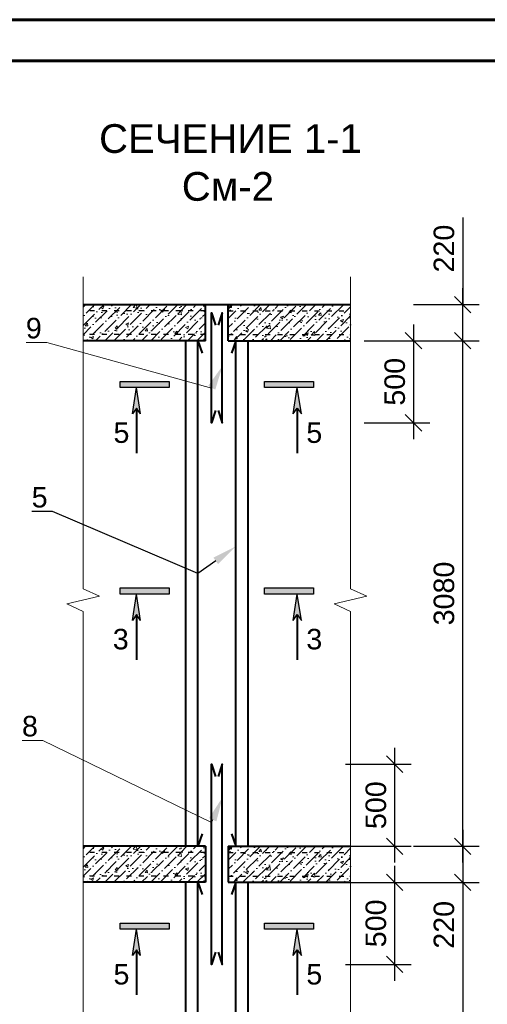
# Model space of a CAD drawing. Header units: millimetres. Extents: x 2063114 to 14983986, y -126020516 to 213791.
# Tile 407 of 656: x 2346323 to 2352024, y -919000 to -907001. Entities that reach past the tile are written whole.
import ezdxf
from ezdxf import colors
from ezdxf.entities.mleader import LeaderData, LeaderLine
from ezdxf.math import Vec2, Vec3

# ---------------------------------------------------------------- set-up
doc = ezdxf.new("R2010")
doc.units = ezdxf.units.MM
doc.linetypes.add('ACAD_ISO03W100', pattern=[30, 12, -18])
doc.layers.get('Defpoints').update_dxf_attribs({"color": 6, "lineweight": 35})
for name, color, linetype, lineweight in [('.', 7, 'Continuous', 15), ('PLAN', 250, 'Continuous', 25), ('РАЗМЕР АР', 150, 'Continuous', 20), ('Сплошная толстая', 7, 'Continuous', 40)]:
    doc.layers.add(name, color=color, linetype=linetype, lineweight=lineweight)
doc.layers.add('_print', color=6, linetype='Continuous', lineweight=60, plot=False)
doc.layers.add('PDF _leader', color=7, linetype='Continuous')
doc.layers.add('Размеры', color=28, linetype='Continuous')
doc.styles.get("Standard").update_dxf_attribs({"font": 'arial.ttf'})
doc.dimstyles.get("Standard").update_dxf_attribs({"dimscale": 100, "dimtxt": 0.18, "dimasz": 0.18, "dimexe": 0.18, "dimexo": 0.0625, "dimgap": 0.09, "dimtad": 0, "dimtih": 1, "dimtoh": 1, "dimdec": 4, "dimzin": 0, "dimdsep": 46, "dimtxsty": 'Standard', "dimcen": 0.09, "dimadec": 0, "dimazin": 0, "dimtfac": 1, "dimtdec": 4, "dimtofl": 0, "dimtmove": 0, "dimatfit": 3, "dimfxl": 1, "dimtolj": 1, "dimtzin": 0, "dimarcsym": 0})
doc.dimstyles.new('STANDARD$0', dxfattribs={"dimtxt": 250, "dimasz": 200, "dimexe": 200, "dimexo": 300, "dimgap": 100, "dimtad": 1, "dimdec": 0, "dimzin": 1, "dimdsep": 46, "dimtxsty": 'Standard', "dimblk1": 'OBLIQUE', "dimblk2": 'OBLIQUE', "dimsah": 1, "dimcen": 2.5, "dimdle": 200, "dimadec": 0, "dimazin": 0, "dimtfac": 1, "dimtdec": 0, "dimtmove": 0, "dimatfit": 3, "dimldrblk": 'OBLIQUE', "dimfxl": 600, "dimfxlon": 1, "dimtolj": 1, "dimtzin": 1, "dimarcsym": 0})
pattern_1 = [(50, (2315928.84, -1264399.18), (364.36934, -31.87817), [38.1, -419.1]), (355, (2315928.84, -1264399.18), (-70.48684, 382.1137), [30.48, -335.28117]), (100.45144, (2315959.2, -1264401.83), (293.8825, 350.2355), [32.38, -356.1805]), (46.1842, (2315928.84, -1264297.58), (542.1581, -84.08466), [57.15, -628.65]), (96.63556, (2315974, -1264304.6), (474.8083, 494.85225), [48.57005, -534.2712]), (351.18415, (2315928.84, -1264297.6), (474.8083, 494.85225), [45.7199, -502.9195]), (21, (2315979.64, -1264322.98), (303.22878, -204.5304), [38.1, -419.1]), (326, (2315979.64, -1264322.98), (123.60406, 368.37593), [30.48, -335.28]), (71.45144, (2316004.9, -1264340.02), (426.83284, 163.84554), [32.38, -356.17988]), (37.5, (2315928.84, -1264399.18), (6.177207, 169.11008), [0, -331.216, 0, -340.36, 0, -336.55]), (7.5, (2315928.84, -1264399.18), (133.639325, 200.36115), [0, -194.056, 0, -323.596, 0, -128.27]), (327.5, (2315815.56, -1264399.18), (271.18119, -11.45749), [0, -127, 0, -396.24, 0, -525.78]), (317.5, (2315764.76, -1264399.18), (296.25836, 50.85298), [0, -165.1, 0, -263.144, 0, -373.38])]
pattern_2 = [(45, (2315928.84, -1264399.18), (42.09495, 154.348152), [198.4375, -39.6875, 0, -39.6875])]
pattern_3 = [(50, (2315928.84, -1270999.18), (364.36934, -31.87817), [38.1, -419.1]), (355, (2315928.84, -1270999.18), (-70.48684, 382.1137), [30.48, -335.28117]), (100.45144, (2315959.2, -1271001.83), (293.8825, 350.2355), [32.38, -356.1805]), (46.1842, (2315928.84, -1270897.58), (542.1581, -84.08466), [57.15, -628.65]), (96.63556, (2315974, -1270904.6), (474.8083, 494.85225), [48.57005, -534.2712]), (351.18415, (2315928.84, -1270897.6), (474.8083, 494.85225), [45.7199, -502.9195]), (21, (2315979.64, -1270922.98), (303.22878, -204.5304), [38.1, -419.1]), (326, (2315979.64, -1270922.98), (123.60406, 368.37593), [30.48, -335.28]), (71.45144, (2316004.9, -1270940.02), (426.83284, 163.84554), [32.38, -356.17988]), (37.5, (2315928.84, -1270999.18), (6.177207, 169.11008), [0, -331.216, 0, -340.36, 0, -336.55]), (7.5, (2315928.84, -1270999.18), (133.639325, 200.36115), [0, -194.056, 0, -323.596, 0, -128.27]), (327.5, (2315815.56, -1270999.18), (271.18119, -11.45749), [0, -127, 0, -396.24, 0, -525.78]), (317.5, (2315764.76, -1270999.18), (296.25836, 50.85298), [0, -165.1, 0, -263.144, 0, -373.38])]
pattern_4 = [(45, (2315928.84, -1270999.18), (42.09495, 154.348152), [198.4375, -39.6875, 0, -39.6875])]

# ---------------------------------------------------------------- blocks, each defined once
blk = doc.blocks.new('*U1590')
at = {"color": 0, "ltscale": 25}
blk.add_lwpolyline([(-59400, 42000), (0, 42000), (0, 0), (-59400, 0)], close=True, dxfattribs=at)
at = {"color": 0, "lineweight": 60, "ltscale": 25}
blk.add_lwpolyline([(-57400, 41500), (-500, 41500), (-500, 500), (-57400, 500)], close=True, dxfattribs=at)
blk = doc.blocks.new('_Oblique')
at = {"color": 0, "linetype": 'ByBlock', "lineweight": -2}
blk.add_line((-0.5, -0.5), (0.5, 0.5), dxfattribs=at)
blk = doc.blocks.new('*D2767')
at = {"layer": 'Defpoints', "color": 0, "lineweight": 30, "transparency": 16777216}
for p in [(2348876, -916074), (2348866, -917074), (2350894, -917074)]:
    blk.add_point(p, dxfattribs=at)
at = {"layer": 'РАЗМЕР АР', "color": 0, "lineweight": -2, "transparency": 16777216}
for p, q in [((2350894, -915874), (2350894, -917274)), ((2350294, -916074), (2351094, -916074)), ((2350294, -917074), (2351094, -917074))]:
    blk.add_line(p, q, dxfattribs=at)
at = {"layer": 'РАЗМЕР АР', "color": 0, "lineweight": -2, "transparency": 16777216, "xscale": 200, "yscale": 200, "zscale": 200}
for p, rotation in [((2350894, -916074), 90), ((2350894, -917074), 270)]:
    blk.add_blockref('_Oblique', p, dxfattribs=dict(at, rotation=rotation))
at = {"layer": 'РАЗМЕР АР', "color": 0, "transparency": 16777216, "insert": (2350666, -916574), "char_height": 250, "attachment_point": 5, "rotation": 90}
blk.add_mtext('\\A1;500', dxfattribs=at)
blk = doc.blocks.new('*D2768')
at = {"layer": 'Defpoints', "color": 0, "lineweight": 30, "transparency": 16777216}
for p in [(2348866, -917514), (2348876, -918514), (2350894, -918514)]:
    blk.add_point(p, dxfattribs=at)
at = {"layer": 'РАЗМЕР АР', "color": 0, "lineweight": -2, "transparency": 16777216}
for p, q in [((2350894, -917314), (2350894, -918714)), ((2350294, -917514), (2351094, -917514)), ((2350294, -918514), (2351094, -918514))]:
    blk.add_line(p, q, dxfattribs=at)
at = {"layer": 'РАЗМЕР АР', "color": 0, "lineweight": -2, "transparency": 16777216, "xscale": 200, "yscale": 200, "zscale": 200}
for p, rotation in [((2350894, -917514), 90), ((2350894, -918514), 270)]:
    blk.add_blockref('_Oblique', p, dxfattribs=dict(at, rotation=rotation))
at = {"layer": 'РАЗМЕР АР', "color": 0, "transparency": 16777216, "insert": (2350666, -918014), "char_height": 250, "attachment_point": 5, "rotation": 90}
blk.add_mtext('\\A1;500', dxfattribs=at)
blk = doc.blocks.new('*D2769')
at = {"layer": 'Defpoints', "color": 0, "lineweight": 30, "transparency": 16777216}
for p in [(2349106, -910914), (2348876, -911914), (2351124, -911914)]:
    blk.add_point(p, dxfattribs=at)
at = {"layer": 'РАЗМЕР АР', "color": 0, "lineweight": -2, "transparency": 16777216}
for p, q in [((2351124, -910714), (2351124, -912114)), ((2350524, -910914), (2351324, -910914)), ((2350524, -911914), (2351324, -911914))]:
    blk.add_line(p, q, dxfattribs=at)
at = {"layer": 'РАЗМЕР АР', "color": 0, "lineweight": -2, "transparency": 16777216, "xscale": 200, "yscale": 200, "zscale": 200}
for p, rotation in [((2351124, -910914), 90), ((2351124, -911914), 270)]:
    blk.add_blockref('_Oblique', p, dxfattribs=dict(at, rotation=rotation))
at = {"layer": 'РАЗМЕР АР', "color": 0, "transparency": 16777216, "insert": (2350896, -911414), "char_height": 250, "attachment_point": 5, "rotation": 90}
blk.add_mtext('\\A1;500', dxfattribs=at)
blk = doc.blocks.new('*D2771')
at = {"layer": 'Defpoints', "color": 0, "lineweight": 30, "ltscale": 150, "transparency": 16777216}
for p in [(2348856, -917514), (2349106, -923514), (2351724, -923514)]:
    blk.add_point(p, dxfattribs=at)
at = {"layer": 'Размеры', "color": 0, "linetype": 'Continuous', "lineweight": -2, "ltscale": 150, "transparency": 16777216}
for p, q in [((2348863, -917514), (2351742, -917514)), ((2351724, -917532), (2351724, -920496)), ((2351724, -923496), (2351724, -920532)), ((2349113, -923514), (2351742, -923514))]:
    blk.add_line(p, q, dxfattribs=at)
at = {"layer": 'Размеры', "color": 0, "lineweight": 30, "ltscale": 150, "transparency": 16777216}
for points in [[(2351721, -917532), (2351727, -917532), (2351724, -917514)], [(2351721, -923496), (2351727, -923496), (2351724, -923514)]]:
    blk.add_solid(points, dxfattribs=at)
at = {"layer": 'Размеры', "color": 0, "ltscale": 150, "transparency": 16777216, "insert": (2351724, -920514), "char_height": 18, "attachment_point": 5}
blk.add_mtext('\\A1;3000.0000', dxfattribs=at)
blk = doc.blocks.new('*D2772')
at = {"layer": 'Defpoints', "color": 0, "lineweight": 30, "transparency": 16777216}
for p in [(2348866, -910914), (2351724, -910914), (2349106, -917074)]:
    blk.add_point(p, dxfattribs=at)
at = {"layer": 'РАЗМЕР АР', "color": 0, "lineweight": -2, "transparency": 16777216}
for p, q in [((2351724, -917274), (2351724, -910714)), ((2351124, -910914), (2351924, -910914)), ((2351124, -917074), (2351924, -917074))]:
    blk.add_line(p, q, dxfattribs=at)
at = {"layer": 'РАЗМЕР АР', "color": 0, "lineweight": -2, "transparency": 16777216, "xscale": 200, "yscale": 200, "zscale": 200}
for p, rotation in [((2351724, -910914), 90), ((2351724, -917074), 270)]:
    blk.add_blockref('_Oblique', p, dxfattribs=dict(at, rotation=rotation))
at = {"layer": 'РАЗМЕР АР', "color": 0, "transparency": 16777216, "insert": (2351496, -913994), "char_height": 250, "attachment_point": 5, "rotation": 90}
blk.add_mtext('\\A1;3080', dxfattribs=at)
blk = doc.blocks.new('*D2276')
at = {"layer": 'Defpoints', "color": 0, "lineweight": 30, "transparency": 16777216}
for p in [(2348866, -917074), (2348866, -917514), (2351724, -917514)]:
    blk.add_point(p, dxfattribs=at)
at = {"layer": 'РАЗМЕР АР', "color": 0, "lineweight": -2, "transparency": 16777216}
for p, q in [((2351724, -916874), (2351724, -917714)), ((2351124, -917074), (2351924, -917074)), ((2351124, -917514), (2351924, -917514))]:
    blk.add_line(p, q, dxfattribs=at)
at = {"layer": 'РАЗМЕР АР', "color": 0, "lineweight": -2, "transparency": 16777216, "xscale": 200, "yscale": 200, "zscale": 200}
for p, rotation in [((2351724, -917074), 90), ((2351724, -917514), 270)]:
    blk.add_blockref('_Oblique', p, dxfattribs=dict(at, rotation=rotation))
at = {"layer": 'РАЗМЕР АР', "color": 0, "transparency": 16777216, "insert": (2351496, -918032), "char_height": 250, "attachment_point": 5, "rotation": 90}
blk.add_mtext('\\A1;220', dxfattribs=at)
blk = doc.blocks.new('*D2277')
at = {"layer": 'Defpoints', "color": 0, "lineweight": 30, "transparency": 16777216}
for p in [(2350356, -910474), (2351724, -910474), (2350356, -910914)]:
    blk.add_point(p, dxfattribs=at)
at = {"layer": 'РАЗМЕР АР', "color": 0, "lineweight": -2, "transparency": 16777216}
for p, q in [((2351724, -909413), (2351724, -910474)), ((2351724, -911114), (2351724, -910274)), ((2351124, -910474), (2351924, -910474)), ((2351124, -910914), (2351924, -910914))]:
    blk.add_line(p, q, dxfattribs=at)
at = {"layer": 'РАЗМЕР АР', "color": 0, "lineweight": -2, "transparency": 16777216, "xscale": 200, "yscale": 200, "zscale": 200}
for p, rotation in [((2351724, -910474), 90), ((2351724, -910914), 270)]:
    blk.add_blockref('_Oblique', p, dxfattribs=dict(at, rotation=rotation))
at = {"layer": 'РАЗМЕР АР', "color": 0, "transparency": 16777216, "insert": (2351496, -909791), "char_height": 250, "attachment_point": 5, "rotation": 90}
blk.add_mtext('\\A1;220', dxfattribs=at)

msp = doc.modelspace()

# ---------------------------------------------------------------- hatches: boundary and pattern name
at = {"lineweight": 9, "ltscale": 150}
h = msp.add_hatch(dxfattribs=at)
h.set_pattern_fill('AR-CONC', color=256, scale=2)
h.set_pattern_definition(pattern_1)
h.paths.add_polyline_path([(2348586.3328, -910473.73912), (2348586.3328, -910913.73912), (2347096.3328, -910913.73912), (2347096.3328, -910473.73912)])
at = {"lineweight": 9, "ltscale": 50}
h = msp.add_hatch(dxfattribs=at)
h.set_pattern_fill('ANSI36', color=256, scale=25)
h.set_pattern_definition(pattern_2)
h.paths.add_polyline_path([(2347096.3328, -910473.73912), (2348586.3328, -910473.73912), (2348586.3328, -910913.73912), (2347096.3328, -910913.73912)])
at = {"lineweight": 9, "ltscale": 150}
h = msp.add_hatch(dxfattribs=at)
h.set_pattern_fill('AR-CONC', color=256, scale=2)
h.set_pattern_definition(pattern_1)
h.paths.add_polyline_path([(2348866.3328, -910473.73912), (2348866.3328, -910913.73912), (2350356.3328, -910913.73912), (2350356.3328, -910473.73912)])
at = {"lineweight": 9, "ltscale": 50}
h = msp.add_hatch(dxfattribs=at)
h.set_pattern_fill('ANSI36', color=256, scale=25)
h.set_pattern_definition(pattern_2)
h.paths.add_polyline_path([(2350356.3328, -910473.73912), (2348866.3328, -910473.73912), (2348866.3328, -910913.73912), (2350356.3328, -910913.73912)])
at = {"ltscale": 25}
h = msp.add_hatch(color=256, dxfattribs=at)
h.dxf.hatch_style = 1
h.paths.add_polyline_path([(2347546.3328, -911410.22678), (2347546.3328, -911485.22678), (2348146.3328, -911485.22678), (2348146.3328, -911410.22678)])
h = msp.add_hatch(color=256, dxfattribs=at)
h.dxf.hatch_style = 1
h.paths.add_polyline_path([(2349306.3328, -911410.22678), (2349306.3328, -911485.22678), (2349906.3328, -911485.22678), (2349906.3328, -911410.22678)])
for points in [[(2347746.3328, -911485.22678), (2347796.3328, -911805.22678), (2347746.3328, -911735.22678), (2347696.3328, -911805.22678)], [(2349706.3328, -911485.22678), (2349656.3328, -911805.22678), (2349706.3328, -911735.22678), (2349756.3328, -911805.22678)], [(2347746.3328, -914001.55669), (2347796.3328, -914321.55669), (2347746.3328, -914251.55669), (2347696.3328, -914321.55669)], [(2349706.3328, -914001.55669), (2349656.3328, -914321.55669), (2349706.3328, -914251.55669), (2349756.3328, -914321.55669)], [(2347746.3328, -918085.22678), (2347796.3328, -918405.22678), (2347746.3328, -918335.22678), (2347696.3328, -918405.22678)], [(2349706.3328, -918085.22678), (2349656.3328, -918405.22678), (2349706.3328, -918335.22678), (2349756.3328, -918405.22678)]]:
    msp.add_hatch(color=256).paths.add_polyline_path(points)
h = msp.add_hatch(color=256, dxfattribs=at)
h.dxf.hatch_style = 1
h.paths.add_polyline_path([(2347546.3328, -913926.55669), (2347546.3328, -914001.55669), (2348146.3328, -914001.55669), (2348146.3328, -913926.55669)])
h = msp.add_hatch(color=256, dxfattribs=at)
h.dxf.hatch_style = 1
h.paths.add_polyline_path([(2349306.3328, -913926.55669), (2349306.3328, -914001.55669), (2349906.3328, -914001.55669), (2349906.3328, -913926.55669)])
at = {"lineweight": 9, "ltscale": 150}
h = msp.add_hatch(dxfattribs=at)
h.set_pattern_fill('AR-CONC', color=256, scale=2)
h.set_pattern_definition(pattern_3)
h.paths.add_polyline_path([(2348586.3328, -917073.73912), (2348586.3328, -917513.73912), (2347096.3328, -917513.73912), (2347096.3328, -917073.73912)])
at = {"lineweight": 9, "ltscale": 50}
h = msp.add_hatch(dxfattribs=at)
h.set_pattern_fill('ANSI36', color=256, scale=25)
h.set_pattern_definition(pattern_4)
h.paths.add_polyline_path([(2347096.3328, -917073.73912), (2348586.3328, -917073.73912), (2348586.3328, -917513.73912), (2347096.3328, -917513.73912)])
at = {"lineweight": 9, "ltscale": 150}
h = msp.add_hatch(dxfattribs=at)
h.set_pattern_fill('AR-CONC', color=256, scale=2)
h.set_pattern_definition(pattern_3)
h.paths.add_polyline_path([(2348866.3328, -917073.73912), (2348866.3328, -917513.73912), (2350356.3328, -917513.73912), (2350356.3328, -917073.73912)])
at = {"lineweight": 9, "ltscale": 50}
h = msp.add_hatch(dxfattribs=at)
h.set_pattern_fill('ANSI36', color=256, scale=25)
h.set_pattern_definition(pattern_4)
h.paths.add_polyline_path([(2350356.3328, -917073.73912), (2348866.3328, -917073.73912), (2348866.3328, -917513.73912), (2350356.3328, -917513.73912)])
at = {"ltscale": 25}
h = msp.add_hatch(color=256, dxfattribs=at)
h.dxf.hatch_style = 1
h.paths.add_polyline_path([(2347546.3328, -918010.22678), (2347546.3328, -918085.22678), (2348146.3328, -918085.22678), (2348146.3328, -918010.22678)])
h = msp.add_hatch(color=256, dxfattribs=at)
h.dxf.hatch_style = 1
h.paths.add_polyline_path([(2349306.3328, -918010.22678), (2349306.3328, -918085.22678), (2349906.3328, -918085.22678), (2349906.3328, -918010.22678)])

# ---------------------------------------------------------------- linework, layer by layer
at = {"linetype": 'ACAD_ISO03W100', "ltscale": 5}
for p, q in [((2348586.3328, -910548.73912), (2347096.3328, -910548.73912)), ((2348866.3328, -910548.73912), (2350356.3328, -910548.73912)), ((2348586.3328, -910838.73912), (2347096.3328, -910838.73912)), ((2348866.3328, -910838.73912), (2350356.3328, -910838.73912)), ((2348586.3328, -917148.73912), (2347096.3328, -917148.73912)), ((2348866.3328, -917148.73912), (2350356.3328, -917148.73912)), ((2348586.3328, -917438.73912), (2347096.3328, -917438.73912)), ((2348866.3328, -917438.73912), (2350356.3328, -917438.73912))]:
    msp.add_line(p, q, dxfattribs=at)
for p, q in [((2347696.3328, -911805.22678), (2347746.3328, -911485.22678)), ((2347796.3328, -911805.22678), (2347746.3328, -911485.22678)), ((2349656.3328, -911805.22678), (2349706.3328, -911485.22678)), ((2349756.3328, -911805.22678), (2349706.3328, -911485.22678)), ((2347746.3328, -911735.22678), (2347696.3328, -911805.22678)), ((2347796.3328, -911805.22678), (2347746.3328, -911735.22678)), ((2349656.3328, -911805.22678), (2349706.3328, -911735.22678)), ((2349706.3328, -911735.22678), (2349756.3328, -911805.22678)), ((2347696.3328, -914321.55669), (2347746.3328, -914001.55669)), ((2347796.3328, -914321.55669), (2347746.3328, -914001.55669)), ((2349656.3328, -914321.55669), (2349706.3328, -914001.55669)), ((2349756.3328, -914321.55669), (2349706.3328, -914001.55669)), ((2347746.3328, -914251.55669), (2347696.3328, -914321.55669)), ((2347796.3328, -914321.55669), (2347746.3328, -914251.55669)), ((2349656.3328, -914321.55669), (2349706.3328, -914251.55669)), ((2349706.3328, -914251.55669), (2349756.3328, -914321.55669)), ((2347696.3328, -918405.22678), (2347746.3328, -918085.22678)), ((2347796.3328, -918405.22678), (2347746.3328, -918085.22678)), ((2349656.3328, -918405.22678), (2349706.3328, -918085.22678)), ((2349756.3328, -918405.22678), (2349706.3328, -918085.22678)), ((2347746.3328, -918335.22678), (2347696.3328, -918405.22678)), ((2347796.3328, -918405.22678), (2347746.3328, -918335.22678)), ((2349656.3328, -918405.22678), (2349706.3328, -918335.22678)), ((2349706.3328, -918335.22678), (2349756.3328, -918405.22678))]:
    msp.add_line(p, q)
at = {"lineweight": 40}
for p, q in [((2347746.3328, -911735.22678), (2347746.3328, -912285.22678)), ((2349706.3328, -911735.22678), (2349706.3328, -912285.22678)), ((2347746.3328, -914251.55669), (2347746.3328, -914801.55669)), ((2349706.3328, -914251.55669), (2349706.3328, -914801.55669)), ((2347746.3328, -918335.22678), (2347746.3328, -918885.22678)), ((2349706.3328, -918335.22678), (2349706.3328, -918885.22678))]:
    msp.add_line(p, q, dxfattribs=at)
at = {"ltscale": 25}
for points in [[(2347546.3328, -911485.22678), (2347546.3328, -911410.22678), (2348146.3328, -911410.22678), (2348146.3328, -911485.22678)], [(2349306.3328, -911485.22678), (2349306.3328, -911410.22678), (2349906.3328, -911410.22678), (2349906.3328, -911485.22678)], [(2347546.3328, -914001.55669), (2347546.3328, -913926.55669), (2348146.3328, -913926.55669), (2348146.3328, -914001.55669)], [(2349306.3328, -914001.55669), (2349306.3328, -913926.55669), (2349906.3328, -913926.55669), (2349906.3328, -914001.55669)], [(2347546.3328, -918085.22678), (2347546.3328, -918010.22678), (2348146.3328, -918010.22678), (2348146.3328, -918085.22678)], [(2349306.3328, -918085.22678), (2349306.3328, -918010.22678), (2349906.3328, -918010.22678), (2349906.3328, -918085.22678)]]:
    msp.add_lwpolyline(points, close=True, dxfattribs=at)
at = {"layer": '_print', "ltscale": 100}
msp.add_lwpolyline([(2379792.08613, -949001.43901), (2320392.08613, -949001.43901), (2320392.08613, -907001.43901), (2379792.08613, -907001.43901)], close=True, dxfattribs=at)
at = {"layer": 'PDF _leader', "lineweight": 13}
for points in [[(2347096.3328, -917614.98038), (2347096.3328, -914214.98038), (2346897.35196, -914120.3091), (2347295.31363, -914027.16914), (2347096.3328, -913935.56049), (2347096.3328, -910135.56049)], [(2350356.3328, -917614.98038), (2350356.3328, -914214.98038), (2350157.35196, -914120.3091), (2350555.31363, -914027.16914), (2350356.3328, -913935.56049), (2350356.3328, -910135.56049)], [(2347096.3328, -924254.98038), (2347096.3328, -920654.98038), (2346897.35196, -920560.3091), (2347295.31363, -920467.16914), (2347096.3328, -920375.56049), (2347096.3328, -917073.73912)], [(2350356.3328, -924254.98038), (2350356.3328, -920654.98038), (2350157.35196, -920560.3091), (2350555.31363, -920467.16914), (2350356.3328, -920375.56049), (2350356.3328, -917073.73912)]]:
    msp.add_lwpolyline(points, dxfattribs=at)
at = {"layer": 'Сплошная толстая', "ltscale": 150}
for p, q in [((2347096.3328, -910473.73912), (2350356.3328, -910473.73912)), ((2348586.3328, -910913.73912), (2348586.3328, -910473.73912)), ((2348866.3328, -910913.73912), (2348866.3328, -910473.73912)), ((2348586.3328, -910913.73912), (2347096.3328, -910913.73912)), ((2348346.3328, -917073.73912), (2348346.3328, -910913.73912)), ((2348866.3328, -910913.73912), (2350356.3328, -910913.73912)), ((2349106.3328, -917073.73912), (2349106.3328, -910913.73912)), ((2348586.3328, -917073.73912), (2347096.3328, -917073.73912)), ((2348586.3328, -917073.73912), (2348586.3328, -917513.73912)), ((2348866.3328, -917073.73912), (2350356.3328, -917073.73912)), ((2348866.3328, -917073.73912), (2348866.3328, -917513.73912)), ((2348586.3328, -917513.73912), (2347096.3328, -917513.73912)), ((2348346.3328, -923913.73912), (2348346.3328, -917513.73912)), ((2348866.3328, -917513.73912), (2350356.3328, -917513.73912)), ((2349106.3328, -923513.73912), (2349106.3328, -917513.73912))]:
    msp.add_line(p, q, dxfattribs=at)
for points in [[(2348711.3328, -911763.73912), (2348661.3328, -911913.73912), (2348661.3328, -910573.73912), (2348711.3328, -910723.73912)], [(2348741.3328, -911763.73912), (2348791.3328, -911913.73912), (2348791.3328, -910573.73912), (2348741.3328, -910723.73912)], [(2348546.3328, -916923.73912), (2348496.3328, -917073.73912), (2348496.3328, -910913.73912), (2348546.3328, -911063.73912)], [(2348906.3328, -916923.73912), (2348956.3328, -917073.73912), (2348956.3328, -910913.73912), (2348906.3328, -911063.73912)], [(2348711.3328, -918363.73912), (2348661.3328, -918513.73912), (2348661.3328, -916073.73912), (2348711.3328, -916223.73912)], [(2348741.3328, -918363.73912), (2348791.3328, -918513.73912), (2348791.3328, -916073.73912), (2348741.3328, -916223.73912)], [(2348546.3328, -923363.73912), (2348496.3328, -923513.73912), (2348496.3328, -917513.73912), (2348546.3328, -917663.73912)], [(2348906.3328, -923363.73912), (2348956.3328, -923513.73912), (2348956.3328, -917513.73912), (2348906.3328, -917663.73912)]]:
    msp.add_lwpolyline(points, dxfattribs=at)

# ---------------------------------------------------------------- block references
for p in [(2379792.08613, -907001.43901), (2379792.08613, -949001.43901)]:
    msp.add_blockref('*U1590', p)

# ---------------------------------------------------------------- texts
at = {"ltscale": 100, "char_height": 350, "attachment_point": 4}
for s, insert, width in [('\\pi165.33436;{\\C0;СЕРДЕЧНИКИ МОНОЛИТНЫЕ}\\P\\pi2380.29002;См-1, См-2.', (2323054.56093, -908600.74784), 7349.2908177), ('\\pi351.81297;{\\C0;СЕРДЕЧНИК МОНОЛИТНЫЙ}\\P\\pi3095.58855;См-3.', (2330762.78483, -908600.74784), 7384.1852919), ('\\pi1503.4357;{\\C0;СЕЧЕНИЕ 1-1}\\P\\pi2543.64716;См-1', (2338020.19504, -908743.93942), 6097.185179), ('\\pi1503.4357;{\\C0;СЕЧЕНИЕ 1-1}\\P\\pi2511.65535;См-2', (2345787.1269, -908743.93942), 6097.185179)]:
    msp.add_mtext(s, dxfattribs=dict(at, insert=insert, width=width))
at = {"char_height": 250, "width": 140.9752569, "attachment_point": 1}
for s, insert in [('5', (2347466.49935, -911908.72129)), ('5', (2349817.12537, -911908.72129)), ('3', (2347457.86471, -914425.05119)), ('3', (2349817.12537, -914425.05119)), ('5', (2347466.49935, -918508.72129)), ('5', (2349817.12537, -918508.72129))]:
    msp.add_mtext(s, dxfattribs=dict(at, insert=insert))
at = {"layer": 'PLAN', "lineweight": 13, "ltscale": 0.13, "char_height": 250, "width": 3061.9173965, "attachment_point": 1}
for insert in [(2328906.21417, -913004.22964), (2335780.85108, -913196.97058)]:
    msp.add_mtext('\\pi670.53919;Сетка СГ-1\\P\\pi674.0351;шаг 675мм\\P\\pi729.79908;по высоте', dxfattribs=dict(at, insert=insert))

# ---------------------------------------------------------------- dimensions: what is measured, and where the dimension line sits
at = {"layer": 'РАЗМЕР АР'}
for base, p1, p2, picture, middle in [((2351723.53031, -910473.73912), (2350356.3328, -910913.73912), (2350356.3328, -910473.73912), '*D2277', (2351723.53031, -909790.8166)), ((2351723.53031, -917513.73912), (2348866.3328, -917073.73912), (2348866.3328, -917513.73912), '*D2276', (2351723.53031, -918032.377))]:
    dim = msp.add_linear_dim(base=base, p1=p1, p2=p2, angle=90, dimstyle='STANDARD$0', override={"dimlfac": 0.5, "dimtmove": 1}, dxfattribs=at)
    dim.commit()
    dim.dimension.update_dxf_attribs({"geometry": picture, "text_midpoint": middle, "dimtype": 160})
for base, p1, p2, picture, middle in [((2351723.53031, -910913.73912), (2349106.3328, -917073.73912), (2348866.3328, -910913.73912), '*D2772', (2351495.8018, -913993.73912)), ((2351123.53031, -911913.73912), (2349106.3328, -910913.73912), (2348876.3328, -911913.73912), '*D2769', (2350895.88706, -911413.73912)), ((2350893.53031, -917073.73912), (2348876.3328, -916073.73912), (2348866.3328, -917073.73912), '*D2767', (2350665.88706, -916573.73912)), ((2350893.611, -918513.73912), (2348866.3328, -917513.73912), (2348876.3328, -918513.73912), '*D2768', (2350665.96775, -918013.73912))]:
    dim = msp.add_linear_dim(base=base, p1=p1, p2=p2, angle=90, dimstyle='STANDARD$0', override={"dimlfac": 0.5, "dimtmove": 1}, dxfattribs=at)
    dim.commit()
    dim.dimension.update_dxf_attribs({"geometry": picture, "text_midpoint": middle})
at = {"layer": 'Размеры', "ltscale": 150}
dim = msp.add_linear_dim(base=(2351723.53031, -923513.73912), p1=(2348856.3328, -917513.73912), p2=(2349106.3328, -923513.73912), angle=90, dimstyle='Standard', override={"dimlfac": 0.5, "dimfxl": 600, "dimfxlon": 1}, dxfattribs=at)
dim.commit()
dim.dimension.update_dxf_attribs({"geometry": '*D2771', "text_midpoint": (2351723.53031, -920513.73912)})

# ---------------------------------------------------------------- leaders
at = {"layer": '.'}
ml = msp.add_multileader_mtext('Standard', dxfattribs=at)
ml.set_content('9', color=256)
ml.set_leader_properties(color=256, linetype='ByLayer', lineweight=-1)
ml.build(insert=Vec2(0, 0))
ml.multileader.update_dxf_attribs({"has_dogleg": 0, "text_left_attachment_type": 6, "text_right_attachment_type": 6, "dogleg_length": 0.36, "arrow_head_size": 300})
ctx = ml.context
ctx.base_point, ctx.char_height, ctx.arrow_head_size, ctx.landing_gap_size, ctx.plane_origin = Vec3(2346366.93785, -910935.14474), 250, 300, 60.75, Vec3(2349277.65369, -911270.40503)
ctx.left_attachment, ctx.right_attachment, ctx.text_align_type = 6, 6, 2
notes = []
notes.append((ctx, [(0, (1, 1, 0), (2346653.26816, -910935.14474), (-1, 0), 0.4374, [(1, [(2348796.3328, -911219.0569), (2348661.3328, -911491.70238)], 0, [])])]))
ctx.mtext.insert, ctx.mtext.alignment, ctx.mtext.flow_direction = Vec3(2346592.08076, -910635.14474), 3, 5
ml = msp.add_multileader_mtext('Standard', dxfattribs=at)
ml.set_content('8', color=256)
ml.set_leader_properties(color=256, linetype='ByLayer', lineweight=-1)
ml.build(insert=Vec2(0, 0))
ml.multileader.update_dxf_attribs({"has_dogleg": 0, "text_left_attachment_type": 6, "text_right_attachment_type": 6, "dogleg_length": 0.36, "arrow_head_size": 300})
ctx = ml.context
ctx.base_point, ctx.char_height, ctx.arrow_head_size, ctx.landing_gap_size, ctx.plane_origin = Vec3(2346319.64121, -915785.35049), 250, 300, 60.75, Vec3(2349277.65369, -916527.83054)
ctx.left_attachment, ctx.right_attachment, ctx.text_align_type = 6, 6, 2
notes.append((ctx, [(0, (1, 1, 0), (2346606.31258, -915785.35049), (-1, 0), 0.4374, [(1, [(2348796.3328, -916476.48242), (2348661.3328, -916784.20336)], 0, [])])]))
ctx.mtext.insert, ctx.mtext.alignment, ctx.mtext.flow_direction = Vec3(2346545.12518, -915485.35049), 3, 5
ml = msp.add_multileader_mtext('Standard')
ml.set_content('5', color=256)
ml.set_leader_properties(color=256, linetype='ByLayer', lineweight=-1)
ml.build(insert=Vec2(0, 0))
ml.multileader.update_dxf_attribs({"has_dogleg": 0, "text_left_attachment_type": 6, "text_right_attachment_type": 6, "dogleg_length": 0.36, "arrow_head_size": 300})
ctx = ml.context
ctx.base_point, ctx.char_height, ctx.arrow_head_size, ctx.landing_gap_size, ctx.plane_origin = Vec3(2346437.03166, -912995.56444), 250, 300, 60.75, Vec3(2349277.65369, -912879.47265)
ctx.left_attachment, ctx.right_attachment, ctx.text_align_type = 6, 6, 2
notes.append((ctx, [(0, (1, 1, 0), (2346724.72623, -912995.56444), (-1, 0), 0.4374, [(1, [(2348956.3328, -913420.91986), (2348496.3328, -913752.29166)], 0, [])])]))
ctx.mtext.insert, ctx.mtext.alignment, ctx.mtext.flow_direction = Vec3(2346663.53883, -912695.56444), 3, 5
for ctx, leaders in notes:
    for number, flags, end, landing, length, lines in leaders:
        leader = LeaderData()
        leader.index, (leader.has_last_leader_line, leader.has_dogleg_vector, leader.attachment_direction) = number, flags
        leader.last_leader_point, leader.dogleg_vector, leader.dogleg_length = Vec3(end), Vec3(landing), length
        for number, points, colour, breaks in lines:
            line = LeaderLine()
            line.index, line.vertices, line.color, line.breaks = number, Vec3.list(points), colors.encode_raw_color(colour), breaks
            leader.lines.append(line)
        ctx.leaders.append(leader)

doc.saveas('drawing.dxf')
